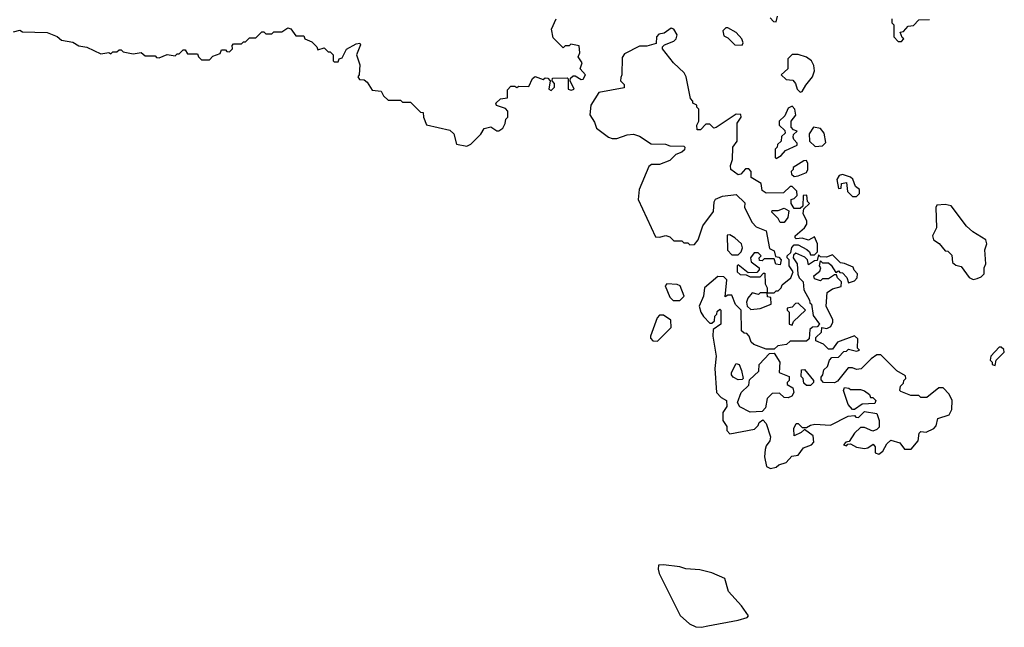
# Model space of a CAD drawing. Extents: x 2494106 to 2685573, y 758056 to 915185.
# Tile 393 of 507: x 2628331 to 2633230, y 871216 to 874240. Entities that reach past the tile are written whole.
import ezdxf

# ---------------------------------------------------------------- set-up
doc = ezdxf.new("R2010")
doc.units = 0

msp = doc.modelspace()

# ---------------------------------------------------------------- linework, layer by layer
at = {"layer": '0CON05XD'}
for points in [[(2632065, 874250), (2632081.7, 874231.7), (2632095, 874230), (2632101.7, 874258.3)], [(2628331.7, 874188.3), (2628345, 874180), (2628467, 874177), (2628517, 874157), (2628538.3, 874138.3), (2628595, 874127.5), (2628625, 874110), (2628665, 874102.5), (2628735, 874070), (2628775, 874077.5), (2628785, 874070), (2628795, 874080), (2628815, 874080), (2628825, 874090), (2628835, 874090), (2628845, 874080), (2628895, 874070), (2628935, 874077.5), (2628955, 874060), (2629005, 874060), (2629011.7, 874051.7), (2629025, 874050), (2629065, 874067.5), (2629105, 874060), (2629115, 874070), (2629125, 874070), (2629145, 874090), (2629155, 874090), (2629165, 874070), (2629215, 874070), (2629220, 874055), (2629235, 874040), (2629275, 874040), (2629291.7, 874058.3), (2629328.3, 874071.7), (2629335, 874090), (2629355, 874090), (2629361.7, 874081.7), (2629375, 874080), (2629390, 874095), (2629388.3, 874111.7), (2629395, 874120), (2629435, 874120), (2629445, 874130), (2629455, 874130), (2629475, 874150), (2629505, 874150), (2629535, 874180), (2629545, 874180), (2629555, 874170), (2629585, 874170), (2629595, 874180), (2629635, 874180), (2629665, 874200), (2629680, 874195), (2629705, 874160), (2629745, 874160), (2629750, 874145), (2629785, 874130), (2629810, 874105), (2629815, 874090), (2629845, 874100), (2629865, 874080), (2629875, 874080), (2629890, 874065), (2629890, 874035), (2629895, 874030), (2629915, 874030), (2629920, 874045), (2629935, 874050), (2629957.5, 874092.5), (2630005, 874120), (2630022.5, 874122.5), (2630026.7, 874115), (2630007.5, 874065), (2630022.5, 874015), (2630020, 873965), (2630012.5, 873955), (2630021.7, 873941.7), (2630045, 873940), (2630059.3, 873929.3), (2630085, 873890), (2630130, 873885), (2630141.7, 873861.7), (2630165, 873840), (2630225, 873840), (2630235, 873830), (2630275, 873830), (2630325, 873780), (2630338.3, 873778.3), (2630340, 873755), (2630355, 873717.5), (2630470.7, 873690.7), (2630491.7, 873671.7), (2630505, 873620), (2630555, 873610), (2630575, 873620), (2630625, 873670), (2630641.2, 873698.8), (2630675, 873706.7), (2630705, 873687.5), (2630715, 873687.5), (2630735, 873700), (2630747, 873723), (2630750, 873745), (2630760, 873755), (2630760, 873785), (2630747.5, 873797.5), (2630703, 873813), (2630700, 873825), (2630723, 873847), (2630758.3, 873851.7), (2630758.3, 873891.7), (2630775, 873910), (2630795, 873910), (2630805, 873902.5), (2630815, 873910), (2630865, 873907.5), (2630883, 873947), (2630895, 873957.5), (2630935, 873942.5), (2630945, 873950), (2630958.3, 873948.3), (2630970, 873935), (2630963.3, 873895), (2630975, 873887.5), (2630992.5, 873905), (2630991.7, 873921.7), (2630980, 873935), (2630981.7, 873948.3), (2631055, 873950), (2631060, 873945), (2631060, 873895), (2631075, 873890), (2631090, 873895), (2631070, 873935), (2631071.7, 873948.3), (2631085, 873960), (2631095, 873960), (2631125, 873942.5), (2631135, 873943.3), (2631146.2, 873965), (2631120, 873995), (2631130, 874025), (2631110, 874055), (2631117.5, 874075), (2631115, 874110), (2631072.5, 874117.5), (2631065, 874110), (2631045, 874110), (2631035, 874100), (2630985, 874150), (2630977, 874193), (2631000, 874245)], [(2632670, 874245), (2632670, 874225), (2632680, 874215), (2632680, 874155), (2632701.7, 874131.7), (2632718.3, 874131.7), (2632730, 874145), (2632721.7, 874151.7), (2632711.7, 874178.3), (2632728.3, 874181.7), (2632751.7, 874208.3), (2632778.3, 874211.7), (2632805, 874240), (2632858.3, 874241.7)], [(2628300, 874180), (2628331.7, 874188.3)], [(2632085, 872880), (2632095, 872890), (2632105, 872890), (2632120, 872905), (2632125, 872920), (2632167.5, 872955), (2632180, 872985), (2632160, 873015), (2632160, 873045), (2632150, 873055), (2632150, 873065), (2632168.3, 873081.7), (2632173, 873107), (2632185, 873120), (2632205, 873120), (2632247, 873097), (2632260, 873085), (2632265, 873070), (2632285, 873070), (2632300, 873085), (2632300, 873125), (2632285, 873160), (2632255, 873142.5), (2632225, 873152.5), (2632195, 873150), (2632190, 873155), (2632190, 873165), (2632236.4, 873203.6), (2632247, 873223), (2632247, 873237), (2632230, 873275), (2632231.7, 873298.3), (2632260, 873325), (2632250, 873335), (2632246.7, 873366.7), (2632230, 873365), (2632228.3, 873311.7), (2632215, 873300), (2632185, 873300), (2632170, 873325), (2632170, 873345), (2632185, 873350), (2632200, 873365), (2632197, 873387), (2632175, 873410), (2632165, 873410), (2632131.7, 873378.3), (2632045, 873377.5), (2632025, 873390), (2632020, 873425), (2631970, 873455), (2631970, 873485), (2631958.3, 873498.3), (2631941.7, 873498.3), (2631918.3, 873471.7), (2631905, 873467.5), (2631870, 873495), (2631867.5, 873515), (2631877.5, 873545), (2631880, 873605), (2631900, 873635), (2631900, 873725), (2631920, 873755), (2631918.3, 873768.3), (2631895, 873770), (2631797, 873703), (2631785, 873700), (2631765, 873720), (2631745, 873720), (2631718.3, 873691.7), (2631701.7, 873691.7), (2631700, 873715), (2631710, 873735), (2631710, 873795), (2631700, 873805), (2631700, 873815), (2631680, 873825), (2631680, 873835), (2631668.3, 873848.3), (2631647.5, 873955), (2631637.5, 873975), (2631583.3, 874025), (2631530, 874095), (2631530, 874105), (2631540, 874115), (2631585, 874132.5), (2631597.5, 874145), (2631602.5, 874165), (2631585, 874192.5), (2631573, 874197), (2631537, 874173), (2631511.7, 874168.3), (2631500, 874155), (2631498.3, 874121.7), (2631451.7, 874108.3), (2631415, 874107.5), (2631340.7, 874069.3), (2631328.3, 874051.7), (2631327.5, 873965), (2631321.7, 873951.7), (2631320, 873935), (2631338.3, 873918.3), (2631338.3, 873901.7), (2631213, 873877), (2631173.3, 873815), (2631167, 873767), (2631190.7, 873730.7), (2631200.7, 873700.7), (2631260, 873655), (2631278.3, 873648.3), (2631301.7, 873648.3), (2631353, 873667), (2631385, 873670), (2631415, 873660), (2631473, 873623), (2631545, 873620), (2631565, 873612.5), (2631635, 873610), (2631640, 873605), (2631638.3, 873591.7), (2631625, 873580), (2631595, 873570), (2631565, 873540), (2631515, 873520), (2631475, 873520), (2631460.7, 873509.3), (2631413.3, 873395), (2631407.5, 873345), (2631495, 873160), (2631515, 873157.5), (2631546.4, 873166.4), (2631565, 873160), (2631585, 873140), (2631625, 873140), (2631635, 873130), (2631655, 873130), (2631665, 873120), (2631688.3, 873121.7), (2631707.5, 873145), (2631730, 873215), (2631783.3, 873285), (2631787, 873333), (2631793.6, 873346.4), (2631828.3, 873361.7), (2631895, 873370), (2631938.3, 873328.3), (2631937.5, 873305), (2631975, 873230), (2631995, 873210), (2632045, 873190), (2632061.7, 873101.7), (2632085, 873090), (2632091.7, 873061.7), (2632108.3, 873058.3), (2632120, 873045), (2632115, 873020), (2632093.6, 873023.6), (2632085, 873050), (2632035, 873050), (2632025, 873040), (2632011.7, 873041.7), (2632010, 873055), (2632020, 873065), (2632005, 873080), (2631985, 873080), (2631967.5, 873055), (2631970, 873035), (2632010, 873005), (2632010, 872995), (2631998.3, 872981.7), (2631955, 872980), (2631905, 873020), (2631900, 873015), (2631900, 872985), (2631915, 872972.5), (2631945, 872970), (2631965, 872960), (2632015, 872960), (2632031.7, 872978.3), (2632038.3, 872978.3), (2632040, 872925), (2632050, 872905), (2632050, 872880), (2632085, 872880)], [(2631925, 874112.5), (2631930, 874125), (2631923.3, 874145), (2631895, 874176.7), (2631855, 874200), (2631845, 874200), (2631830, 874185), (2631835, 874160), (2631855, 874150), (2631890, 874115), (2631925, 874112.5)], [(2632215, 873880), (2632225, 873882.5), (2632242.5, 873915), (2632276, 873955), (2632285.7, 873985), (2632282.3, 874012.3), (2632270, 874035), (2632245, 874053.3), (2632203.8, 874066.2), (2632175, 874066.7), (2632153.3, 874045), (2632153.3, 873995), (2632120, 873965), (2632145, 873942.5), (2632178.3, 873938.3), (2632191.7, 873921.7), (2632200, 873895), (2632215, 873880)], [(2632095, 873550), (2632120, 873565), (2632141.7, 873588.3), (2632200, 873615), (2632200, 873625), (2632183, 873643), (2632180, 873655), (2632181.7, 873668.3), (2632200, 873685), (2632181.7, 873691.7), (2632170, 873705), (2632170, 873735), (2632192.5, 873765), (2632187.5, 873795), (2632175, 873810), (2632155, 873800), (2632138.3, 873761.7), (2632110, 873735), (2632110, 873715), (2632138.3, 873688.3), (2632140, 873675), (2632121.7, 873658.3), (2632120, 873635), (2632101.7, 873618.3), (2632100, 873605), (2632090, 873595), (2632090, 873555), (2632095, 873550)], [(2632288.3, 873608.3), (2632325, 873612.5), (2632341.7, 873628.3), (2632333.8, 873675), (2632315, 873698.8), (2632280, 873705), (2632258.3, 873671.7), (2632260, 873635), (2632288.3, 873608.3)], [(2632185, 873460), (2632205, 873462.5), (2632245, 873480), (2632252.5, 873495), (2632252.5, 873525), (2632245, 873540), (2632231.7, 873538.3), (2632180, 873505), (2632180, 873495), (2632170, 873485), (2632171.7, 873471.7), (2632185, 873460)], [(2632495, 873360), (2632510, 873375), (2632510, 873395), (2632490, 873410), (2632476.4, 873446.4), (2632465, 873456.7), (2632425, 873470), (2632407.5, 873465), (2632397.5, 873445), (2632405, 873400), (2632418.3, 873401.7), (2632420, 873425), (2632445, 873430), (2632450, 873385), (2632475, 873360), (2632495, 873360)], [(2632135, 873230), (2632115, 873230), (2632105, 873250), (2632073, 873283), (2632075, 873290), (2632105, 873290), (2632135, 873302.5), (2632158.3, 873288.3), (2632152.5, 873255), (2632135, 873230)], [(2633075, 872947.5), (2633095, 872952.5), (2633115, 872960), (2633130, 872975), (2633130, 873005), (2633137.5, 873025), (2633133.3, 873095), (2633143.3, 873125), (2633137.5, 873145), (2633074.2, 873184.2), (2633042.3, 873212.3), (2632965, 873313.3), (2632935, 873320), (2632895, 873317.5), (2632890, 873305), (2632892.5, 873205), (2632872.5, 873165), (2632877.5, 873145), (2632906.4, 873126.4), (2632935, 873090), (2632948.3, 873088.3), (2632968.3, 873068.3), (2632972.5, 873032.5), (2632988.3, 873018.3), (2633015, 873012.5), (2633055, 872957.5), (2633075, 872947.5)], [(2631905, 873070), (2631920, 873085), (2631927.5, 873105), (2631922.5, 873125), (2631890, 873155), (2631865, 873170), (2631851.7, 873168.3), (2631853, 873093), (2631875, 873070), (2631905, 873070)], [(2632065.9, 872005.9), (2632095, 872014), (2632107.5, 872025), (2632144.1, 872035.9), (2632172.3, 872067.7), (2632205, 872072.5), (2632230.7, 872109.3), (2632270, 872125), (2632281.7, 872138.3), (2632279.3, 872169.3), (2632235, 872200), (2632220, 872185), (2632185, 872170), (2632182.5, 872205), (2632195, 872230), (2632205, 872230), (2632225, 872210), (2632245, 872210), (2632265, 872222.5), (2632287, 872227), (2632365, 872222.5), (2632453, 872267), (2632485, 872270), (2632491.7, 872261.7), (2632505, 872260), (2632535, 872290), (2632595, 872280), (2632607.5, 872245), (2632607, 872213), (2632595, 872200), (2632575, 872192.5), (2632535, 872210), (2632515, 872210), (2632485, 872182.5), (2632458.3, 872141.7), (2632441.7, 872138.3), (2632430, 872125), (2632445, 872120), (2632451.7, 872128.3), (2632465, 872130), (2632495, 872112.5), (2632535, 872106.2), (2632550.7, 872109.3), (2632577, 872127), (2632587.5, 872115), (2632587.5, 872085), (2632605, 872077.5), (2632625, 872092.5), (2632645, 872130), (2632665, 872147.5), (2632710, 872135), (2632733, 872103), (2632767, 872103), (2632801.2, 872145), (2632807, 872183), (2632815, 872190), (2632841.7, 872188.3), (2632880, 872205), (2632891.7, 872218.3), (2632900, 872255), (2632956.4, 872273.6), (2632969.3, 872300.7), (2632970, 872345), (2632956.1, 872376.1), (2632925, 872407.5), (2632905, 872407.5), (2632845, 872360), (2632815, 872360), (2632805, 872370), (2632765, 872370), (2632715, 872390), (2632710, 872395), (2632713, 872417), (2632728.3, 872431.7), (2632730, 872445), (2632740, 872455), (2632738.3, 872468.3), (2632695, 872493.3), (2632623.6, 872563.6), (2632615, 872572.5), (2632595, 872572.5), (2632567, 872553), (2632517, 872503), (2632495, 872500), (2632475, 872507.5), (2632453, 872507), (2632399.3, 872440.7), (2632385, 872432.5), (2632330, 872435), (2632318.3, 872448.3), (2632318.3, 872461.7), (2632327, 872473), (2632331.7, 872498.3), (2632350, 872515), (2632360, 872545), (2632371.7, 872558.3), (2632405, 872560), (2632431.7, 872588.3), (2632445, 872590), (2632455, 872600), (2632495, 872590), (2632510, 872595), (2632500, 872605), (2632501.7, 872651.7), (2632485, 872667.5), (2632400, 872635), (2632375, 872600), (2632355, 872600), (2632330, 872625), (2632291.7, 872641.7), (2632291.7, 872658.3), (2632320, 872685), (2632321.7, 872708.3), (2632347, 872703), (2632366.4, 872713.6), (2632377.5, 872735), (2632377, 872747), (2632343.3, 872815), (2632348.3, 872881.7), (2632375, 872900), (2632418.3, 872911.7), (2632420, 872935), (2632400, 872955), (2632395, 872970), (2632385, 872970), (2632355, 872950), (2632325, 872950), (2632315, 872940), (2632285, 872950), (2632282.5, 872965), (2632311.7, 872988.3), (2632317.5, 873005), (2632310, 873015), (2632315, 873040), (2632325, 873030), (2632355, 873030), (2632369.3, 873019.3), (2632391.7, 872981.7), (2632405, 872990), (2632411.7, 872981.7), (2632425, 872980), (2632447, 872957), (2632455, 872930), (2632485, 872940), (2632497.5, 872955), (2632500, 872975), (2632483, 872993), (2632478.3, 873008.3), (2632435, 873027.5), (2632415, 873030), (2632375, 873070), (2632345, 873057.5), (2632315, 873060), (2632305, 873070), (2632298.3, 873041.7), (2632285, 873040), (2632255, 873020), (2632250, 873045), (2632238.3, 873058.3), (2632192.5, 873077.5), (2632181.7, 873068.3), (2632180, 873055), (2632200, 873025), (2632203, 872973), (2632210, 872955), (2632230, 872935), (2632232.5, 872895), (2632260, 872845), (2632261.7, 872831.7), (2632270, 872825), (2632278.3, 872768.3), (2632310, 872725), (2632298.3, 872711.7), (2632275, 872710), (2632261.7, 872698.3), (2632258.3, 872651.7), (2632245, 872640), (2632165, 872640), (2632147, 872623), (2632103, 872617), (2632085, 872600), (2632045, 872600), (2631983, 872623), (2631970, 872635), (2631960, 872665), (2631948.3, 872678.3), (2631935, 872680), (2631921.7, 872691.7), (2631920, 872795), (2631893, 872823), (2631875, 872870), (2631855, 872870), (2631841.7, 872861.7), (2631850, 872945), (2631835, 872960), (2631805, 872962.5), (2631737.5, 872905), (2631732.5, 872865), (2631712.5, 872815), (2631720, 872785), (2631733, 872763), (2631765, 872730), (2631775, 872730), (2631788.3, 872741.7), (2631790, 872765), (2631800, 872775), (2631801.7, 872788.3), (2631815, 872800), (2631820, 872795), (2631820, 872725), (2631781.7, 872698.3), (2631780, 872665), (2631796.7, 872565), (2631790, 872505), (2631797.5, 872385), (2631820.7, 872360.7), (2631847.5, 872345), (2631850, 872315), (2631830, 872285), (2631830, 872245), (2631850, 872215), (2631850, 872195), (2631865, 872180), (2631987, 872203), (2632005, 872220), (2632010, 872235), (2632028.3, 872248.3), (2632045, 872230), (2632066.2, 872165), (2632063.3, 872145), (2632045, 872120), (2632039.3, 872100.7), (2632036, 872065), (2632046.2, 872016.2), (2632065.9, 872005.9)], [(2631615, 872842.5), (2631637.5, 872865), (2631617.5, 872915), (2631603, 872923), (2631550, 872925), (2631542.5, 872915), (2631565, 872860), (2631583, 872843), (2631615, 872842.5)], [(2631968.3, 872798.3), (2632015, 872802.5), (2632070, 872825), (2632068.3, 872858.3), (2632051.7, 872861.7), (2632050, 872880), (2632015, 872880), (2632007.5, 872872.5), (2631975, 872880), (2631953.3, 872855), (2631947.5, 872835), (2631950, 872815), (2631968.3, 872798.3)], [(2632175, 872720), (2632181.7, 872738.3), (2632240, 872795), (2632205, 872830), (2632191.7, 872828.3), (2632175, 872810), (2632150, 872805), (2632150, 872795), (2632160, 872785), (2632160, 872725), (2632175, 872720)], [(2631505, 872640), (2631571.7, 872708.3), (2631570, 872745), (2631535, 872770), (2631515, 872770), (2631503, 872757), (2631470, 872665), (2631470, 872655), (2631481.7, 872641.7), (2631505, 872640)], [(2633185, 872520), (2633190, 872545), (2633230, 872585), (2633228.3, 872598.3), (2633215, 872610), (2633205, 872610), (2633162.5, 872565), (2633160, 872545), (2633170, 872535), (2633170, 872525), (2633185, 872520)], [(2631965, 872286.7), (2631913.9, 872313.9), (2631902.5, 872335), (2631920, 872385), (2631958.3, 872421.7), (2631961.7, 872448.3), (2632008.3, 872491.7), (2632010, 872525), (2632061.7, 872578.3), (2632085, 872580), (2632112.5, 872535), (2632110, 872485), (2632160, 872465), (2632160, 872445), (2632150, 872435), (2632150, 872425), (2632178.3, 872408.3), (2632182.5, 872385), (2632173, 872367), (2632155, 872357.5), (2632135, 872360), (2632111.7, 872381.7), (2632075, 872380), (2632050, 872355), (2632041.7, 872308.3), (2632025, 872290), (2631965, 872286.7)], [(2631905, 872447.5), (2631880.7, 872460.7), (2631873, 872473), (2631872.5, 872485), (2631895, 872530), (2631910, 872525), (2631922.5, 872495), (2631930, 872455), (2631925, 872450), (2631905, 872447.5)], [(2632265, 872420), (2632245, 872420), (2632231.7, 872431.7), (2632230, 872455), (2632220, 872465), (2632221.7, 872498.3), (2632235, 872500), (2632280, 872445), (2632280, 872435), (2632265, 872420)], [(2632485, 872300), (2632475, 872300), (2632453.3, 872325), (2632430, 872395), (2632435, 872410), (2632457, 872407), (2632465, 872400), (2632515, 872400), (2632535, 872393.3), (2632560, 872375), (2632565, 872360), (2632575, 872360), (2632590, 872345), (2632585, 872330), (2632523, 872327), (2632485, 872300)], [(2631723.6, 871216.4), (2631755, 871223.8), (2631905, 871251.2), (2631950, 871265), (2631957, 871273), (2631923, 871323), (2631857.5, 871395), (2631839.3, 871459.3), (2631775, 871487.5), (2631715, 871502.5), (2631645, 871507.5), (2631615, 871517.5), (2631535, 871527.5), (2631510, 871525), (2631507.5, 871505), (2631513.3, 871485), (2631616.7, 871275), (2631664.2, 871234.2), (2631695, 871218.8), (2631723.6, 871216.4)]]:
    msp.add_lwpolyline(points, dxfattribs=at)

doc.saveas('drawing.dxf')
